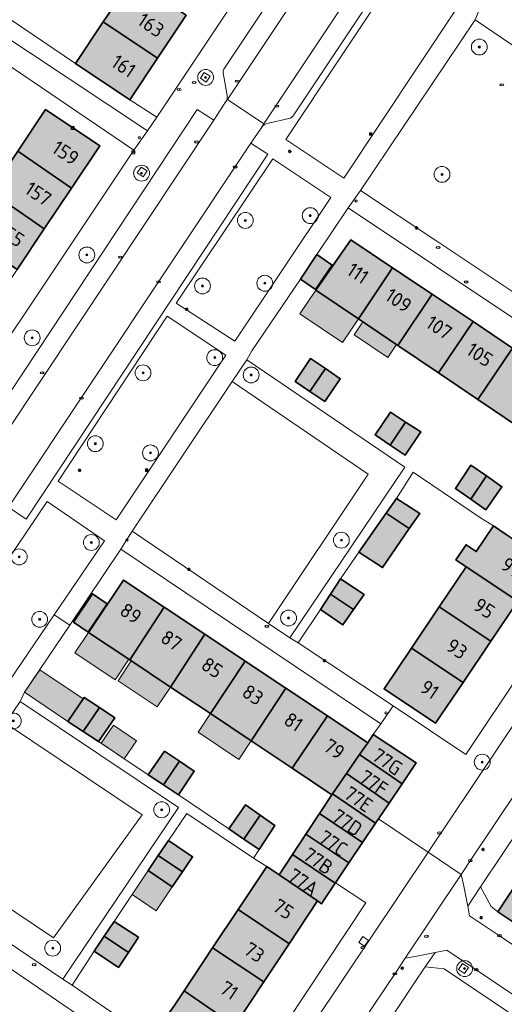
# Model space of a CAD drawing. Header units: metres. Extents: x 125349 to 128236, y 501602 to 503797.
# Tile 464 of 656: x 127087 to 127148, y 502502 to 502626. Entities that reach past the tile are written whole.
import ezdxf
from ezdxf.enums import TextEntityAlignment as Align

# ---------------------------------------------------------------- set-up
doc = ezdxf.new("R2010")
doc.units = ezdxf.units.M
doc.layers.get('0').update_dxf_attribs({"linetype": 'CONTINUOUS'})
for name, color, linetype, lineweight in [('B-WE-GR-BEPLANTING_CULTUUR_HEESTERS-GV', 90, 'CONTINUOUS', 18), ('B-WE-GR-BOOM-S-500', 90, 'CONTINUOUS', 18), ('B-WE-IE-MEUBILAIR-S', 7, 'CONTINUOUS', 18), ('B-WE-IE-MEUBILAIR_WEGMEUBILAIR-GV', 7, 'CONTINUOUS', 18), ('B-WE-OG-BEBOUWING-GV', 7, 'CONTINUOUS', 35), ('B-WE-OG-BEBOUWING-T18', 10, 'CONTINUOUS', 18), ('B-WE-OG-BEBOUWING_OVERBOUWING-GV', 7, 'CONTINUOUS', 18), ('B-WE-OG-TERREIN_BEGROEID-GV', 7, 'CONTINUOUS', 18), ('B-WE-OG-TERREIN_ERF-GV', 7, 'CONTINUOUS', 18), ('B-WE-VH-OPENVERHARDING-GV', 90, 'CONTINUOUS', 18), ('B-WE-VH-OPENVERHARDING_BETONSTRAATSTEEN-GV', 90, 'CONTINUOUS', 18)]:
    doc.layers.add(name, color=color, linetype=linetype, lineweight=lineweight)
doc.layers.add('B-WE-OG-BEBOUWING-V', color=7, linetype='CONTINUOUS', lineweight=18, true_color=0xcc646e)
doc.layers.add('B-WE-OG-BEBOUWING_OVERBOUWING-V', color=7, linetype='CONTINUOUS', lineweight=18, true_color=0xcc646e)
doc.styles.add('NLCS-ISO', font='NLCS-ISO.ttf')
doc.styles.add('NLCS-ISO-M1000-T18', font='NLCS-ISO.ttf', dxfattribs={"height": 1.8})

# ---------------------------------------------------------------- blocks, each defined once
blk = doc.blocks.new('SIE-MEUBILAIR_BORD_INFORMATIE-SO')
h = blk.add_hatch(color=256)
h.dxf.hatch_style = 1
h.paths.add_polyline_path([(0.13, 0.2), (-0.33, 0.2), (-0.33, 0.08), (-0.13, 0.08), (-0.13, -0.65), (0.13, -0.65)])
h = blk.add_hatch(color=256)
h.dxf.hatch_style = 1
edge = h.paths.add_edge_path()
edge.add_arc((0, 0.5), 0.149, 0, 360)
for points in [[(-0.75, -0.75), (0.75, -0.75), (0.75, 0.75), (-0.75, 0.75)], [(0.13, 0.2), (-0.33, 0.2), (-0.33, 0.08), (-0.13, 0.08), (-0.13, -0.65), (0.13, -0.65)]]:
    blk.add_lwpolyline(points, close=True)
blk.add_circle((0, 0.5), 0.149)
blk = doc.blocks.new('SIE-MEUBILAIR_KAST_CAI-SO')
for points in [[(-1, 1), (1, 1), (1, 0.84), (-1, 0.84)], [(-1, 0.76), (1, 0.76), (1, -1), (-1, -1)]]:
    blk.add_lwpolyline(points, close=True)
at = {"style": 'NLCS-ISO'}
blk.add_text('cai', height=0.75, dxfattribs=at).set_placement((0, 0), align=Align.MIDDLE_CENTER)
blk = doc.blocks.new('SIE-MEUBILAIR_PAAL_LICHTMAST-SO')
for points in [[(-0.62, 0), (-1, 0)], [(-0.71, 0.71), (-0.44, 0.44)], [(0, 1), (0, 0.62)], [(0.44, 0.44), (0.71, 0.71)], [(1, 0), (0.62, 0)], [(-0.71, -0.71), (-0.44, -0.44)], [(0, -0.62), (0, -1)], [(0.44, -0.44), (0.71, -0.71)]]:
    blk.add_lwpolyline(points)
blk.add_circle((0, 0), 0.5)
blk = doc.blocks.new('SIE-MEUBILAIR_PAAL_AFSLUITPAAL-SO')
blk.add_circle((0, 0), 0.75)
at = {"style": 'NLCS-ISO'}
blk.add_text('af', height=0.75, dxfattribs=at).set_placement((0, 0.05), align=Align.MIDDLE_CENTER)
blk = doc.blocks.new('SIE-MEUBILAIR_PUT_RIOOLPUT-SO')
blk.add_ellipse((0, 0), major_axis=(1.25, 0), ratio=0.54)
at = {"style": 'NLCS-ISO'}
blk.add_text('ri', height=0.75, dxfattribs=at).set_placement((-0.04, 0.07), align=Align.MIDDLE_CENTER)
blk = doc.blocks.new('SIE-MEUBILAIR_PUT_KOLK-SO')
blk.add_ellipse((0, 0), major_axis=(1.25, 0), ratio=0.54)
at = {"style": 'NLCS-ISO'}
blk.add_text('klk', height=0.75, dxfattribs=at).set_placement((0.03, 0), align=Align.MIDDLE_CENTER)
blk = doc.blocks.new('SIE-MEUBILAIR_PUT_WATERLEIDINGPUT-SO')
blk.add_ellipse((0, 0), major_axis=(1.25, 0), ratio=0.54)
at = {"style": 'NLCS-ISO'}
blk.add_text('wl', height=0.75, dxfattribs=at).set_placement((-0.14, 0), align=Align.MIDDLE_CENTER)
blk = doc.blocks.new('SIE-MEUBILAIR_PUT_GASPUT-SO')
blk.add_ellipse((0, 0), major_axis=(1.25, 0), ratio=0.54)
at = {"style": 'NLCS-ISO'}
blk.add_text('gas ', height=0.75, dxfattribs=at).set_placement((0.53, 0.16), align=Align.MIDDLE_CENTER)
blk = doc.blocks.new('SIE-MEUBILAIR_PUT_BRANDKRAAN-SO')
blk.add_ellipse((0, 0), major_axis=(1.25, 0), ratio=0.54)
at = {"style": 'NLCS-ISO'}
blk.add_text('bk', height=0.75, dxfattribs=at).set_placement((0.03, 0), align=Align.MIDDLE_CENTER)
blk = doc.blocks.new('SGR-BOOM_01-SO')
at = {"linetype": 'ByBlock', "lineweight": 18}
h = blk.add_hatch(color=0, dxfattribs=at)
h.dxf.hatch_style = 1
edge = h.paths.add_edge_path()
edge.add_arc((0, 0), 0.25, 0, 360)
at = {"color": 0, "linetype": 'ByBlock', "lineweight": 18}
for radius in [2, 0.25]:
    blk.add_circle((0, 0), radius, dxfattribs=at)

msp = doc.modelspace()

# ---------------------------------------------------------------- hatches: boundary and pattern name
at = {"layer": 'B-WE-OG-BEBOUWING-V'}
for points in [[(127097.696, 502626.032), (127104.532, 502621.473), (127108.148, 502626.88), (127101.319, 502631.434)], [(127097.696, 502626.032), (127094.178, 502620.787), (127101.021, 502616.223), (127104.532, 502621.473)], [(127086.905, 502609.731), (127093.669, 502605.069), (127097.241, 502610.417), (127090.421, 502614.995)], [(127086.905, 502609.731), (127083.496, 502604.629), (127090.26, 502599.967), (127093.669, 502605.069)], [(127080.077, 502599.51), (127086.841, 502594.848), (127090.26, 502599.967), (127083.496, 502604.629)], [(127134.163, 502595.053), (127128.897, 502598.569), (127124.484, 502592.228), (127129.852, 502588.615)], [(127126.569, 502595.393), (127124.627, 502596.745), (127122.537, 502593.642), (127124.431, 502592.323)], [(127139.145, 502591.727), (127134.163, 502595.053), (127129.852, 502588.615), (127134.822, 502585.27)], [(127134.822, 502585.27), (127139.963, 502581.81), (127144.316, 502588.274), (127139.145, 502591.727)], [(127144.316, 502588.274), (127139.963, 502581.81), (127144.925, 502578.47), (127149.291, 502584.953)], [(127150.226, 502574.903), (127154.682, 502581.354), (127149.291, 502584.953), (127144.925, 502578.47)], [(127121.863, 502580.733), (127123.736, 502579.479), (127125.692, 502582.351), (127123.818, 502583.629)], [(127125.609, 502578.225), (127127.565, 502581.072), (127125.692, 502582.351), (127123.736, 502579.479)], [(127135.807, 502575.631), (127133.909, 502576.859), (127131.953, 502574.013), (127133.852, 502572.734)], [(127135.807, 502575.631), (127133.852, 502572.734), (127135.75, 502571.456), (127137.705, 502574.402)], [(127144.017, 502565.915), (127145.997, 502568.836), (127144.049, 502570.189), (127142.094, 502567.243)], [(127144.017, 502565.915), (127145.94, 502564.586), (127147.945, 502567.482), (127145.997, 502568.836)], [(127136.258, 502562.205), (127137.587, 502564.102), (127134.639, 502566.008), (127133.336, 502564.161)], [(127136.258, 502562.205), (127133.336, 502564.161), (127129.928, 502559.241), (127132.907, 502557.285)], [(127148.485, 502561.481), (127146.886, 502562.534), (127144.714, 502559.301), (127143.432, 502560.162), (127142.149, 502558.253), (127143.435, 502557.398), (127149.943, 502553.069), (127153.38, 502558.171)], [(127140.043, 502552.35), (127146.546, 502548.025), (127149.943, 502553.069), (127143.435, 502557.398)], [(127105.378, 502552.315), (127100.262, 502555.725), (127095.849, 502549.133), (127101.043, 502545.668)], [(127129.238, 502551.994), (127130.567, 502553.916), (127127.619, 502555.871), (127126.341, 502553.949)], [(127093.927, 502550.42), (127095.807, 502549.161), (127098.201, 502552.738), (127096.321, 502553.997)], [(127129.238, 502551.994), (127126.341, 502553.949), (127125.062, 502552.026), (127127.909, 502550.071)], [(127110.51, 502548.894), (127105.378, 502552.315), (127101.043, 502545.668), (127106.175, 502542.245)], [(127140.043, 502552.35), (127136.554, 502547.157), (127143.051, 502542.837), (127146.546, 502548.025)], [(127110.51, 502548.894), (127106.175, 502542.245), (127111.199, 502538.894), (127115.575, 502545.518)], [(127143.051, 502542.837), (127136.554, 502547.157), (127133.096, 502542.011), (127139.59, 502537.698)], [(127115.575, 502545.518), (127111.199, 502538.894), (127116.33, 502535.471), (127120.708, 502542.097)], [(127125.944, 502538.607), (127120.708, 502542.097), (127116.33, 502535.471), (127121.488, 502532.031)], [(127095.152, 502536.635), (127097.208, 502539.656), (127095.285, 502540.935), (127093.229, 502537.889)], [(127095.152, 502536.635), (127097.075, 502535.381), (127099.131, 502538.377), (127097.208, 502539.656)], [(127125.944, 502538.607), (127121.488, 502532.031), (127126.52, 502528.674), (127126.59, 502528.776), (127128.356, 502531.335), (127130.013, 502533.737), (127131.033, 502535.215)], [(127131.735, 502536.263), (127131.033, 502535.215), (127130.013, 502533.737), (127135.358, 502530.063), (127137.13, 502532.703)], [(127103.369, 502531.169), (127105.267, 502529.915), (127107.298, 502532.911), (127105.425, 502534.165)], [(127128.356, 502531.335), (127133.714, 502527.614), (127135.358, 502530.063), (127130.013, 502533.737)], [(127105.267, 502529.915), (127107.165, 502528.661), (127109.171, 502531.657), (127107.298, 502532.911)], [(127128.356, 502531.335), (127126.59, 502528.776), (127132.012, 502525.08), (127132.392, 502525.646), (127133.714, 502527.614)], [(127124.949, 502526.298), (127130.381, 502522.651), (127132.012, 502525.08), (127126.59, 502528.776), (127126.52, 502528.674)], [(127117.463, 502526.092), (127115.615, 502527.395), (127113.509, 502524.399), (127115.433, 502523.096)], [(127124.949, 502526.298), (127123.245, 502523.721), (127128.659, 502520.085), (127130.381, 502522.651)], [(127117.463, 502526.092), (127115.433, 502523.096), (127117.356, 502521.792), (127119.311, 502524.788)], [(127105.905, 502522.914), (127104.626, 502521.017), (127107.673, 502518.961), (127108.952, 502520.858)], [(127121.54, 502521.143), (127126.936, 502517.52), (127126.974, 502517.576), (127128.659, 502520.085), (127123.245, 502523.721)], [(127103.347, 502519.119), (127106.394, 502517.063), (127107.673, 502518.961), (127104.626, 502521.017)], [(127124.679, 502515.302), (127124.696, 502515.327), (127125.195, 502514.926), (127125.429, 502515.275), (127126.936, 502517.52), (127121.54, 502521.143), (127119.85, 502518.587)], [(127118.302, 502519.64), (127114.7, 502514.227), (127114.701, 502514.226), (127121.082, 502509.925), (127121.114, 502509.903), (127124.679, 502515.302), (127119.85, 502518.587)], [(127153.677, 502517.583), (127152.258, 502518.523), (127151.01, 502519.326), (127147.449, 502513.933), (127150.092, 502512.154)], [(127117.934, 502505.088), (127121.114, 502509.903), (127121.082, 502509.925), (127114.701, 502514.226), (127114.7, 502514.227), (127111.477, 502509.384)], [(127097.806, 502510.855), (127100.878, 502508.824), (127102.132, 502510.721), (127099.085, 502512.727)], [(127097.806, 502510.855), (127096.527, 502508.982), (127099.624, 502506.926), (127100.878, 502508.824)], [(127117.934, 502505.088), (127111.477, 502509.384), (127107.878, 502503.975), (127113.697, 502500), (127114.258, 502499.617), (127114.52, 502500), (127116.147, 502502.381)], [(127114.258, 502499.617), (127113.697, 502500), (127107.878, 502503.975), (127106.794, 502502.346), (127105.148, 502500), (127104.338, 502498.847), (127110.783, 502494.533)]]:
    msp.add_hatch(color=256, dxfattribs=at).paths.add_polyline_path(points)
at = {"layer": 'B-WE-OG-BEBOUWING_OVERBOUWING-V'}
for points in [[(127124.484, 502592.228), (127122.473, 502589.24), (127127.841, 502585.627), (127129.852, 502588.615)], [(127134.657, 502585.381), (127130.422, 502588.231), (127129.322, 502586.597), (127133.557, 502583.747)], [(127095.849, 502549.133), (127094.127, 502546.551), (127099.208, 502543.161), (127100.93, 502545.743)], [(127101.222, 502545.549), (127099.551, 502543.044), (127104.504, 502539.74), (127106.175, 502542.245)], [(127089.679, 502544.424), (127087.77, 502541.59), (127093.229, 502537.889), (127095.173, 502540.769)], [(127111.199, 502538.894), (127109.635, 502536.549), (127114.766, 502533.126), (127116.33, 502535.471)], [(127098.979, 502537.456), (127097.42, 502535.188), (127100.325, 502533.206), (127101.878, 502535.464)], [(127106.394, 502517.063), (127103.347, 502519.119), (127101.333, 502516.098), (127104.363, 502514.054)]]:
    msp.add_hatch(color=256, dxfattribs=at).paths.add_polyline_path(points)

# ---------------------------------------------------------------- linework, layer by layer
at = {"layer": 'B-WE-GR-BEPLANTING_CULTUUR_HEESTERS-GV', "flags": 128}
for points in [[(127084.542, 502627.296), (127083.366, 502625.516), (127103.276, 502612.318), (127104.425, 502614.019), (127101.021, 502616.223), (127094.178, 502620.787)], [(127118.537, 502550.239), (127121.222, 502548.423), (127135.706, 502569.946), (127115.788, 502583.484), (127113.95, 502580.731), (127131.092, 502569.075)], [(127085.369, 502537.69), (127102.61, 502526.132), (127091.433, 502510.666), (127074.712, 502521.87), (127072.688, 502518.865), (127092.605, 502505.427), (127107.189, 502527.05), (127087.221, 502540.439)]]:
    msp.add_lwpolyline(points, close=True, dxfattribs=at)
at = {"layer": 'B-WE-IE-MEUBILAIR_WEGMEUBILAIR-GV', "flags": 128}
for points in [[(127111.169, 502619.188), (127110.428, 502619.68), (127109.936, 502618.939), (127110.677, 502618.447)], [(127103.211, 502607.259), (127102.461, 502607.752), (127101.968, 502607.002), (127102.718, 502606.509)], [(127129.897, 502510.084), (127130.638, 502509.583), (127131.139, 502510.324), (127130.398, 502510.825)], [(127142.97, 502507.42), (127142.466, 502506.669), (127143.217, 502506.165), (127143.721, 502506.916)]]:
    msp.add_lwpolyline(points, close=True, dxfattribs=at)
at = {"layer": 'B-WE-OG-BEBOUWING-GV', "flags": 128}
for points in [[(127097.696, 502626.032), (127104.532, 502621.473), (127108.148, 502626.88), (127101.319, 502631.434)], [(127097.696, 502626.032), (127094.178, 502620.787), (127101.021, 502616.223), (127104.532, 502621.473)], [(127086.905, 502609.731), (127093.669, 502605.069), (127097.241, 502610.417), (127090.421, 502614.995)], [(127086.905, 502609.731), (127083.496, 502604.629), (127090.26, 502599.967), (127093.669, 502605.069)], [(127080.077, 502599.51), (127086.841, 502594.848), (127090.26, 502599.967), (127083.496, 502604.629)], [(127134.163, 502595.053), (127128.897, 502598.569), (127124.484, 502592.228), (127129.852, 502588.615)], [(127126.569, 502595.393), (127124.627, 502596.745), (127122.537, 502593.642), (127124.431, 502592.323)], [(127139.145, 502591.727), (127134.163, 502595.053), (127129.852, 502588.615), (127134.822, 502585.27)], [(127134.822, 502585.27), (127139.963, 502581.81), (127144.316, 502588.274), (127139.145, 502591.727)], [(127144.316, 502588.274), (127139.963, 502581.81), (127144.925, 502578.47), (127149.291, 502584.953)], [(127150.226, 502574.903), (127154.682, 502581.354), (127149.291, 502584.953), (127144.925, 502578.47)], [(127121.863, 502580.733), (127123.736, 502579.479), (127125.692, 502582.351), (127123.818, 502583.629)], [(127125.609, 502578.225), (127127.565, 502581.072), (127125.692, 502582.351), (127123.736, 502579.479)], [(127135.807, 502575.631), (127133.909, 502576.859), (127131.953, 502574.013), (127133.852, 502572.734)], [(127135.807, 502575.631), (127133.852, 502572.734), (127135.75, 502571.456), (127137.705, 502574.402)], [(127144.017, 502565.915), (127145.997, 502568.836), (127144.049, 502570.189), (127142.094, 502567.243)], [(127144.017, 502565.915), (127145.94, 502564.586), (127147.945, 502567.482), (127145.997, 502568.836)], [(127136.258, 502562.205), (127137.587, 502564.102), (127134.639, 502566.008), (127133.336, 502564.161)], [(127136.258, 502562.205), (127133.336, 502564.161), (127129.928, 502559.241), (127132.907, 502557.285)], [(127148.485, 502561.481), (127146.886, 502562.534), (127144.714, 502559.301), (127143.432, 502560.162), (127142.149, 502558.253), (127143.435, 502557.398), (127149.943, 502553.069), (127153.38, 502558.171)], [(127140.043, 502552.35), (127146.546, 502548.025), (127149.943, 502553.069), (127143.435, 502557.398)], [(127105.378, 502552.315), (127100.262, 502555.725), (127095.849, 502549.133), (127101.043, 502545.668)], [(127129.238, 502551.994), (127130.567, 502553.916), (127127.619, 502555.871), (127126.341, 502553.949)], [(127093.927, 502550.42), (127095.807, 502549.161), (127098.201, 502552.738), (127096.321, 502553.997)], [(127129.238, 502551.994), (127126.341, 502553.949), (127125.062, 502552.026), (127127.909, 502550.071)], [(127110.51, 502548.894), (127105.378, 502552.315), (127101.043, 502545.668), (127106.175, 502542.245)], [(127140.043, 502552.35), (127136.554, 502547.157), (127143.051, 502542.837), (127146.546, 502548.025)], [(127110.51, 502548.894), (127106.175, 502542.245), (127111.199, 502538.894), (127115.575, 502545.518)], [(127143.051, 502542.837), (127136.554, 502547.157), (127133.096, 502542.011), (127139.59, 502537.698)], [(127115.575, 502545.518), (127111.199, 502538.894), (127116.33, 502535.471), (127120.708, 502542.097)], [(127125.944, 502538.607), (127120.708, 502542.097), (127116.33, 502535.471), (127121.488, 502532.031)], [(127095.152, 502536.635), (127097.208, 502539.656), (127095.285, 502540.935), (127093.229, 502537.889)], [(127095.152, 502536.635), (127097.075, 502535.381), (127099.131, 502538.377), (127097.208, 502539.656)], [(127125.944, 502538.607), (127121.488, 502532.031), (127126.52, 502528.674), (127126.59, 502528.776), (127128.356, 502531.335), (127130.013, 502533.737), (127131.033, 502535.215)], [(127131.735, 502536.263), (127131.033, 502535.215), (127130.013, 502533.737), (127135.358, 502530.063), (127137.13, 502532.703)], [(127103.369, 502531.169), (127105.267, 502529.915), (127107.298, 502532.911), (127105.425, 502534.165)], [(127128.356, 502531.335), (127133.714, 502527.614), (127135.358, 502530.063), (127130.013, 502533.737)], [(127105.267, 502529.915), (127107.165, 502528.661), (127109.171, 502531.657), (127107.298, 502532.911)], [(127128.356, 502531.335), (127126.59, 502528.776), (127132.012, 502525.08), (127132.392, 502525.646), (127133.714, 502527.614)], [(127124.949, 502526.298), (127130.381, 502522.651), (127132.012, 502525.08), (127126.59, 502528.776), (127126.52, 502528.674)], [(127117.463, 502526.092), (127115.615, 502527.395), (127113.509, 502524.399), (127115.433, 502523.096)], [(127124.949, 502526.298), (127123.245, 502523.721), (127128.659, 502520.085), (127130.381, 502522.651)], [(127117.463, 502526.092), (127115.433, 502523.096), (127117.356, 502521.792), (127119.311, 502524.788)], [(127105.905, 502522.914), (127104.626, 502521.017), (127107.673, 502518.961), (127108.952, 502520.858)], [(127121.54, 502521.143), (127126.936, 502517.52), (127126.974, 502517.576), (127128.659, 502520.085), (127123.245, 502523.721)], [(127103.347, 502519.119), (127106.394, 502517.063), (127107.673, 502518.961), (127104.626, 502521.017)], [(127124.679, 502515.302), (127124.696, 502515.327), (127125.195, 502514.926), (127125.429, 502515.275), (127126.936, 502517.52), (127121.54, 502521.143), (127119.85, 502518.587)], [(127118.302, 502519.64), (127114.7, 502514.227), (127114.701, 502514.226), (127121.082, 502509.925), (127121.114, 502509.903), (127124.679, 502515.302), (127119.85, 502518.587)], [(127153.677, 502517.583), (127152.258, 502518.523), (127151.01, 502519.326), (127147.449, 502513.933), (127150.092, 502512.154)], [(127117.934, 502505.088), (127121.114, 502509.903), (127121.082, 502509.925), (127114.701, 502514.226), (127114.7, 502514.227), (127111.477, 502509.384)], [(127097.806, 502510.855), (127100.878, 502508.824), (127102.132, 502510.721), (127099.085, 502512.727)], [(127097.806, 502510.855), (127096.527, 502508.982), (127099.624, 502506.926), (127100.878, 502508.824)], [(127117.934, 502505.088), (127111.477, 502509.384), (127107.878, 502503.975), (127113.697, 502500), (127114.258, 502499.617), (127114.52, 502500), (127116.147, 502502.381)], [(127114.258, 502499.617), (127113.697, 502500), (127107.878, 502503.975), (127106.794, 502502.346), (127105.148, 502500), (127104.338, 502498.847), (127110.783, 502494.533)]]:
    msp.add_lwpolyline(points, close=True, dxfattribs=at)
at = {"layer": 'B-WE-OG-BEBOUWING_OVERBOUWING-GV', "flags": 128}
for points in [[(127124.484, 502592.228), (127122.473, 502589.24), (127127.841, 502585.627), (127129.852, 502588.615)], [(127134.657, 502585.381), (127130.422, 502588.231), (127129.322, 502586.597), (127133.557, 502583.747)], [(127095.849, 502549.133), (127094.127, 502546.551), (127099.208, 502543.161), (127100.93, 502545.743)], [(127101.222, 502545.549), (127099.551, 502543.044), (127104.504, 502539.74), (127106.175, 502542.245)], [(127089.679, 502544.424), (127087.77, 502541.59), (127093.229, 502537.889), (127095.173, 502540.769)], [(127111.199, 502538.894), (127109.635, 502536.549), (127114.766, 502533.126), (127116.33, 502535.471)], [(127098.979, 502537.456), (127097.42, 502535.188), (127100.325, 502533.206), (127101.878, 502535.464)], [(127106.394, 502517.063), (127103.347, 502519.119), (127101.333, 502516.098), (127104.363, 502514.054)]]:
    msp.add_lwpolyline(points, close=True, dxfattribs=at)
at = {"layer": 'B-WE-OG-TERREIN_BEGROEID-GV', "flags": 128}
for points in [[(127120.688, 502611.216), (127128.01, 502606.337), (127142.193, 502627.629), (127134.914, 502632.579)], [(127119.061, 502608.802), (127106.883, 502590.611), (127114.278, 502585.796), (127126.373, 502603.918)], [(127091.989, 502568.174), (127099.323, 502563.302), (127113.142, 502584.037), (127105.762, 502588.974)], [(127118.537, 502550.239), (127131.092, 502569.075), (127113.95, 502580.731), (127101.355, 502561.861)], [(127091.521, 502551.341), (127097.856, 502560.656), (127090.624, 502565.605), (127084.231, 502556.222), (127078.568, 502547.91), (127085.844, 502542.992)], [(127085.369, 502537.69), (127074.712, 502521.87), (127091.433, 502510.666), (127102.61, 502526.132)]]:
    msp.add_lwpolyline(points, close=True, dxfattribs=at)
msp.add_lwpolyline([(127151.99, 502617.295), (127153.882, 502619.996), (127144.555, 502626.28), (127130.122, 502604.807), (127139.73, 502598.413), (127150.089, 502591.519), (127156.649, 502601.154)], dxfattribs=at)
at = {"layer": 'B-WE-OG-TERREIN_ERF-GV', "flags": 128}
for points in [[(127108.148, 502626.88), (127104.532, 502621.473), (127101.021, 502616.223), (127104.425, 502614.019), (127134.239, 502658.709)], [(127157.679, 502646.186), (127145.054, 502627.431), (127144.555, 502626.28), (127153.882, 502619.996)], [(127084.542, 502627.296), (127094.178, 502620.787), (127097.696, 502626.032), (127101.319, 502631.434)], [(127072.393, 502566.237), (127101.56, 502609.884), (127081.642, 502623.372)], [(127161.352, 502580.724), (127128.573, 502602.605), (127124.627, 502596.745), (127126.569, 502595.393), (127124.431, 502592.323), (127122.537, 502593.642), (127116.437, 502584.585), (127115.788, 502583.484), (127135.706, 502569.946), (127121.222, 502548.423), (127122.273, 502547.824), (127125.062, 502552.026), (127126.341, 502553.949), (127127.619, 502555.871), (127129.928, 502559.241), (127133.336, 502564.161), (127134.639, 502566.008), (127136.757, 502569.297), (127145.264, 502563.552), (127146.886, 502562.534), (127148.485, 502561.481)], [(127150.226, 502574.903), (127144.925, 502578.47), (127139.963, 502581.81), (127134.822, 502585.27), (127129.852, 502588.615), (127124.484, 502592.228), (127128.897, 502598.569), (127134.163, 502595.053), (127139.145, 502591.727), (127144.316, 502588.274), (127149.291, 502584.953)], [(127149.943, 502553.069), (127146.546, 502548.025), (127143.051, 502542.837), (127139.59, 502537.698), (127133.096, 502542.011), (127136.554, 502547.157), (127140.043, 502552.35), (127143.435, 502557.398), (127142.149, 502558.253), (127143.432, 502560.162), (127144.714, 502559.301), (127146.886, 502562.534), (127145.264, 502563.552), (127136.757, 502569.297), (127134.639, 502566.008), (127137.587, 502564.102), (127136.258, 502562.205), (127132.907, 502557.285), (127129.928, 502559.241), (127127.619, 502555.871), (127130.567, 502553.916), (127129.238, 502551.994), (127127.909, 502550.071), (127125.062, 502552.026), (127122.273, 502547.824), (127134.217, 502539.856), (127143.391, 502533.736), (127157.775, 502555.259)], [(127105.148, 502500), (127106.794, 502502.346), (127107.878, 502503.975), (127111.477, 502509.384), (127114.7, 502514.227), (127118.302, 502519.64), (127116.647, 502520.706), (127108.24, 502526.301), (127105.905, 502522.914), (127108.952, 502520.858), (127107.673, 502518.961), (127106.394, 502517.063), (127103.347, 502519.119), (127099.085, 502512.727), (127102.132, 502510.721), (127100.878, 502508.824), (127099.624, 502506.926), (127096.527, 502508.982), (127093.756, 502504.678), (127100.621, 502500)], [(127120.797, 502500), (127130.777, 502515.055), (127126.974, 502517.576), (127126.936, 502517.52), (127125.429, 502515.275), (127125.195, 502514.926), (127124.696, 502515.327), (127124.679, 502515.302), (127121.114, 502509.903), (127117.934, 502505.088), (127116.147, 502502.381), (127114.52, 502500)], [(127095.919, 502500), (127071.289, 502516.763), (127060.174, 502500)], [(127150.724, 502500), (127140.679, 502506.729), (127138.289, 502507.002), (127136.788, 502504.8), (127133.617, 502500)]]:
    msp.add_lwpolyline(points, dxfattribs=at)
for points in [[(127080.013, 502584.625), (127076.594, 502579.506), (127073.182, 502574.4), (127069.634, 502569.088), (127062.814, 502573.667), (127066.418, 502579.062), (127069.829, 502584.169), (127073.248, 502589.287), (127076.674, 502594.415), (127074.204, 502596.118), (127077.607, 502601.213), (127080.077, 502599.51), (127083.496, 502604.629), (127086.905, 502609.731), (127090.421, 502614.995), (127097.241, 502610.417), (127093.669, 502605.069), (127090.26, 502599.967), (127086.841, 502594.848), (127083.438, 502589.753)], [(127123.736, 502579.479), (127121.863, 502580.733), (127123.818, 502583.629), (127125.692, 502582.351), (127127.565, 502581.072), (127125.609, 502578.225)], [(127133.852, 502572.734), (127131.953, 502574.013), (127133.909, 502576.859), (127135.807, 502575.631), (127137.705, 502574.402), (127135.75, 502571.456)], [(127144.017, 502565.915), (127142.094, 502567.243), (127144.049, 502570.189), (127145.997, 502568.836), (127147.945, 502567.482), (127145.94, 502564.586)], [(127101.043, 502545.668), (127095.849, 502549.133), (127100.262, 502555.725), (127105.378, 502552.315), (127110.51, 502548.894), (127115.575, 502545.518), (127120.708, 502542.097), (127125.944, 502538.607), (127131.033, 502535.215), (127131.735, 502536.263), (127132.685, 502537.628), (127099.906, 502559.609), (127093.462, 502550.041), (127087.77, 502541.59), (127093.229, 502537.889), (127095.285, 502540.935), (127097.208, 502539.656), (127099.131, 502538.377), (127097.075, 502535.381), (127103.369, 502531.169), (127105.425, 502534.165), (127107.298, 502532.911), (127109.171, 502531.657), (127107.165, 502528.661), (127113.509, 502524.399), (127115.615, 502527.395), (127117.463, 502526.092), (127119.311, 502524.788), (127117.356, 502521.792), (127116.647, 502520.706), (127118.302, 502519.64), (127119.85, 502518.587), (127121.54, 502521.143), (127123.245, 502523.721), (127124.949, 502526.298), (127126.52, 502528.674), (127121.488, 502532.031), (127116.33, 502535.471), (127111.199, 502538.894), (127106.175, 502542.245)], [(127093.927, 502550.42), (127096.321, 502553.997), (127098.201, 502552.738), (127095.807, 502549.161)], [(127145.26, 502517.062), (127146.605, 502514.599), (127147.449, 502513.933), (127151.01, 502519.326), (127152.258, 502518.523), (127155.842, 502523.898), (127159.205, 502528.942), (127162.555, 502533.965), (127165.961, 502539.073), (127169.343, 502544.145), (127172.769, 502549.283), (127171.57, 502550.086), (127168.646, 502552.044), (127166.43, 502548.768), (127152.332, 502527.654), (127148.075, 502521.278)], [(127099.085, 502512.727), (127103.347, 502519.119), (127104.626, 502521.017), (127105.905, 502522.914), (127108.24, 502526.301), (127116.647, 502520.706), (127117.356, 502521.792), (127115.433, 502523.096), (127113.509, 502524.399), (127107.165, 502528.661), (127105.267, 502529.915), (127103.369, 502531.169), (127097.075, 502535.381), (127095.152, 502536.635), (127093.229, 502537.889), (127087.77, 502541.59), (127087.221, 502540.439), (127107.189, 502527.05), (127092.605, 502505.427), (127093.756, 502504.678), (127096.527, 502508.982), (127097.806, 502510.855)]]:
    msp.add_lwpolyline(points, close=True, dxfattribs=at)
at = {"layer": 'B-WE-VH-OPENVERHARDING-GV', "flags": 128}
for points in [[(127134.239, 502658.709), (127104.425, 502614.019), (127103.276, 502612.318), (127101.56, 502609.884), (127072.393, 502566.237), (127071.444, 502564.786), (127074.756, 502562.568)], [(127113.159, 502615.991), (127113.34, 502616.262), (127139.989, 502656.222), (127140.217, 502656.563)], [(127136.2, 502655.096), (127112.905, 502620.093)], [(127130.122, 502604.807), (127144.555, 502626.28), (127145.054, 502627.431), (127157.679, 502646.186), (127155.545, 502647.618), (127143.344, 502629.291), (127136.029, 502634.244), (127148.204, 502652.544), (127145.406, 502654.422), (127144.59, 502653.185), (127144.54, 502653.11)], [(127145.121, 502649.449), (127121.706, 502614.309)], [(127113.314, 502616.744), (127112.806, 502619.622)], [(127079.643, 502565.215), (127081.108, 502567.849), (127079.141, 502569.154), (127109.52, 502614.986), (127111.641, 502613.668), (127113.159, 502615.991)], [(127121.105, 502613.851), (127118.511, 502613.277)], [(127117.587, 502612.661), (127116.303, 502610.774), (127118.428, 502609.363), (127087.974, 502563.407), (127085.745, 502564.895), (127085.679, 502564.796), (127084.068, 502562.059)], [(127128.573, 502602.605), (127130.122, 502604.807)], [(127084.107, 502557.571), (127083.513, 502556.703), (127084.231, 502556.222), (127090.624, 502565.605), (127097.856, 502560.656), (127091.521, 502551.341), (127093.462, 502550.041), (127099.906, 502559.609), (127101.355, 502561.861), (127113.95, 502580.731), (127115.788, 502583.484), (127116.437, 502584.585), (127122.537, 502593.642), (127124.627, 502596.745), (127128.573, 502602.605)], [(127085.369, 502537.69), (127087.221, 502540.439), (127087.77, 502541.59), (127093.462, 502550.041), (127091.521, 502551.341), (127085.844, 502542.992), (127078.568, 502547.91), (127084.231, 502556.222), (127083.513, 502556.703), (127063.92, 502528.071)]]:
    msp.add_lwpolyline(points, dxfattribs=at)
for points in [[(127144.59, 502653.185), (127139.989, 502656.222), (127113.34, 502616.262), (127117.937, 502613.187), (127144.54, 502653.11)], [(127120.688, 502611.216), (127134.914, 502632.579), (127142.193, 502627.629), (127128.01, 502606.337)], [(127113.34, 502616.262), (127113.159, 502615.991), (127111.641, 502613.668), (127081.108, 502567.849), (127079.643, 502565.215), (127084.068, 502562.059), (127085.679, 502564.796), (127085.745, 502564.895), (127116.303, 502610.774), (127117.587, 502612.661), (127117.937, 502613.187)], [(127081.108, 502567.849), (127111.641, 502613.668), (127109.52, 502614.986), (127079.141, 502569.154)], [(127087.974, 502563.407), (127118.428, 502609.363), (127116.303, 502610.774), (127085.745, 502564.895)], [(127119.061, 502608.802), (127126.373, 502603.918), (127114.278, 502585.796), (127106.883, 502590.611)], [(127091.989, 502568.174), (127105.762, 502588.974), (127113.142, 502584.037), (127099.323, 502563.302)]]:
    msp.add_lwpolyline(points, close=True, dxfattribs=at)
at = {"layer": 'B-WE-VH-OPENVERHARDING-GV'}
for points in [[(127112.806, 502619.622, -0.1336546), (127112.905, 502620.093)], [(127113.314, 502616.744, -0.1897929), (127113.159, 502615.991)], [(127121.706, 502614.309, -0.189784), (127121.105, 502613.851)], [(127118.511, 502613.277, 0.1948052), (127117.587, 502612.661)]]:
    msp.add_lwpolyline(points, format="xyb", dxfattribs=at)
at = {"layer": 'B-WE-VH-OPENVERHARDING_BETONSTRAATSTEEN-GV', "flags": 128}
for points in [[(127144.54, 502653.11), (127117.937, 502613.187), (127117.587, 502612.661)], [(127121.706, 502614.309), (127145.121, 502649.449)], [(127157.775, 502555.259), (127143.391, 502533.736), (127134.217, 502539.856), (127132.685, 502537.628), (127131.735, 502536.263), (127137.13, 502532.703), (127135.358, 502530.063), (127133.714, 502527.614), (127132.392, 502525.646), (127138.299, 502521.667), (127138.656, 502521.427), (127201.847, 502615.707)], [(127118.511, 502613.277), (127121.105, 502613.851)], [(127138.656, 502521.427), (127138.299, 502521.667), (127132.392, 502525.646), (127132.012, 502525.08), (127130.381, 502522.651), (127128.659, 502520.085), (127126.974, 502517.576), (127130.777, 502515.055), (127120.797, 502500)], [(127097.559, 502459.99), (127124.294, 502500), (127138.656, 502521.427)], [(127107.01, 502465.226), (127130.345, 502500), (127134.556, 502506.276), (127135.751, 502508.082), (127142.808, 502518.63), (127138.656, 502521.427)], [(127138.656, 502521.427), (127124.294, 502500)], [(127165.182, 502501.998), (127162.54, 502503.776), (127160.047, 502505.454), (127157.558, 502507.129), (127155.069, 502508.804), (127152.58, 502510.479), (127150.092, 502512.154), (127147.449, 502513.933), (127146.605, 502514.599), (127145.26, 502517.062), (127143.642, 502514.638), (127143.879, 502513.431), (127147.652, 502510.919), (127161.923, 502501.352)], [(127207.485, 502464.725), (127206.173, 502465.56), (127205.17, 502466.26), (127202.53, 502467.995), (127186.3, 502478.753), (127167.58, 502491.304), (127163.128, 502494.279), (127162.404, 502494.763), (127158.992, 502497.038), (127154.578, 502500), (127144.684, 502506.64), (127141.005, 502509.097), (127139.519, 502508.806), (127138.289, 502507.002), (127140.679, 502506.729), (127150.724, 502500), (127159.832, 502493.899), (127161.286, 502492.821), (127203.397, 502464.665), (127199.73, 502459.24), (127201.146, 502458.283), (127219.988, 502445.769), (127222.644, 502449.755)], [(127130.049, 502446.409), (127128.8, 502447.21), (127109.907, 502459.973), (127108.758, 502462.374), (127133.617, 502500), (127136.788, 502504.8), (127138.289, 502507.002), (127139.519, 502508.806), (127137.019, 502508.317), (127135.751, 502508.082), (127134.556, 502506.276), (127130.345, 502500)]]:
    msp.add_lwpolyline(points, dxfattribs=at)
for points in [[(127081.915, 502626.616), (127061.754, 502640.065), (127060.206, 502637.763), (127080.367, 502624.264), (127081.642, 502623.372), (127101.56, 502609.884), (127103.276, 502612.318), (127083.366, 502625.516)], [(127138.656, 502521.427), (127142.808, 502518.63), (127144.114, 502520.584), (127167.806, 502555.973), (127169.099, 502557.921), (127174.391, 502565.736), (127176.151, 502568.335), (127177.453, 502570.309), (127206.097, 502612.996), (127201.847, 502615.707)], [(127151.09, 502590.669), (127150.089, 502591.519), (127139.73, 502598.413), (127130.122, 502604.807), (127128.573, 502602.605), (127161.352, 502580.724), (127162.807, 502582.741)], [(127132.685, 502537.628), (127134.217, 502539.856), (127122.273, 502547.824), (127121.222, 502548.423), (127118.537, 502550.239), (127101.355, 502561.861), (127099.906, 502559.609)], [(127173.135, 502558.679), (127170.384, 502558.145), (127169.099, 502557.921), (127167.806, 502555.973), (127144.114, 502520.584), (127142.808, 502518.63), (127143.106, 502517.364), (127143.642, 502514.638), (127145.26, 502517.062), (127148.075, 502521.278), (127152.332, 502527.654), (127166.43, 502548.768), (127168.646, 502552.044), (127171.485, 502556.24)], [(127105.652, 502496.631), (127100.621, 502500), (127093.756, 502504.678), (127092.605, 502505.427), (127072.688, 502518.865), (127071.289, 502516.763), (127095.919, 502500), (127104.074, 502494.532)], [(127142.808, 502518.63), (127135.751, 502508.082), (127137.019, 502508.317), (127139.519, 502508.806), (127141.005, 502509.097), (127144.684, 502506.64), (127154.578, 502500), (127158.992, 502497.038), (127162.404, 502494.763), (127163.128, 502494.279), (127166.017, 502498.592), (127165.288, 502499.079), (127163.925, 502500), (127161.923, 502501.352), (127147.652, 502510.919), (127143.879, 502513.431), (127143.642, 502514.638), (127143.106, 502517.364)]]:
    msp.add_lwpolyline(points, close=True, dxfattribs=at)
at = {"layer": 'B-WE-VH-OPENVERHARDING_BETONSTRAATSTEEN-GV'}
for points in [[(127121.105, 502613.851, 0.189784), (127121.706, 502614.309)], [(127117.587, 502612.661, -0.1948052), (127118.511, 502613.277)]]:
    msp.add_lwpolyline(points, format="xyb", dxfattribs=at)

# ---------------------------------------------------------------- block references
at = {"layer": 'B-WE-GR-BOOM-S-500', "xscale": 0.5, "yscale": 0.5, "zscale": 0.5}
for p in [(127145.096, 502622.868), (127110.595, 502619.041), (127102.524, 502606.981), (127140.398, 502606.825), (127115.6, 502601.026), (127123.786, 502601.628), (127095.623, 502596.677), (127110.199, 502592.767), (127118.055, 502593.11), (127088.737, 502586.233), (127111.743, 502583.743), (127102.706, 502581.826), (127116.34, 502581.556), (127096.692, 502572.9), (127103.644, 502571.736), (127096.192, 502560.446), (127127.708, 502560.748), (127087.099, 502558.639), (127089.677, 502550.773), (127121.055, 502550.943), (127086.353, 502537.974), (127145.468, 502532.784), (127105.052, 502526.787), (127091.32, 502509.344), (127143.244, 502506.776)]:
    msp.add_blockref('SGR-BOOM_01-SO', p, dxfattribs=at)
at = {"layer": 'B-WE-IE-MEUBILAIR-S', "xscale": 0.2, "yscale": 0.2, "zscale": 0.2}
for name, p in [('SIE-MEUBILAIR_PUT_RIOOLPUT-SO', (127109.143, 502618.399)), ('SIE-MEUBILAIR_PUT_KOLK-SO', (127114.591, 502618.563)), ('SIE-MEUBILAIR_PUT_GASPUT-SO', (127147.952, 502618.113)), ('SIE-MEUBILAIR_PUT_BRANDKRAAN-SO', (127107.275, 502617.523)), ('SIE-MEUBILAIR_PUT_KOLK-SO', (127119.56, 502615.42)), ('SIE-MEUBILAIR_KAST_CAI-SO', (127093.845, 502612.676)), ('SIE-MEUBILAIR_BORD_INFORMATIE-SO', (127131.401, 502611.918)), ('SIE-MEUBILAIR_PAAL_AFSLUITPAAL-SO', (127102.25, 502611.461)), ('SIE-MEUBILAIR_PUT_KOLK-SO', (127109.437, 502610.898)), ('SIE-MEUBILAIR_KAST_CAI-SO', (127101.48, 502609.602)), ('SIE-MEUBILAIR_PAAL_LICHTMAST-SO', (127121.205, 502609.718)), ('SIE-MEUBILAIR_PUT_KOLK-SO', (127114.332, 502607.747)), ('SIE-MEUBILAIR_PAAL_AFSLUITPAAL-SO', (127129.553, 502603.465)), ('SIE-MEUBILAIR_PAAL_LICHTMAST-SO', (127137.19, 502600.086)), ('SIE-MEUBILAIR_PUT_RIOOLPUT-SO', (127139.915, 502597.607)), ('SIE-MEUBILAIR_PUT_KOLK-SO', (127099.81, 502596.393)), ('SIE-MEUBILAIR_PUT_KOLK-SO', (127104.641, 502593.295)), ('SIE-MEUBILAIR_PUT_WATERLEIDINGPUT-SO', (127143.438, 502593.258)), ('SIE-MEUBILAIR_PAAL_LICHTMAST-SO', (127108.209, 502589.825)), ('SIE-MEUBILAIR_PUT_KOLK-SO', (127089.994, 502581.828)), ('SIE-MEUBILAIR_PUT_KOLK-SO', (127094.963, 502578.63)), ('SIE-MEUBILAIR_PAAL_LICHTMAST-SO', (127094.705, 502569.553)), ('SIE-MEUBILAIR_BORD_INFORMATIE-SO', (127103.161, 502569.562)), ('SIE-MEUBILAIR_PAAL_AFSLUITPAAL-SO', (127100.699, 502560.784)), ('SIE-MEUBILAIR_PAAL_LICHTMAST-SO', (127108.48, 502557.076)), ('SIE-MEUBILAIR_PUT_RIOOLPUT-SO', (127118.313, 502549.903)), ('SIE-MEUBILAIR_PAAL_LICHTMAST-SO', (127125.582, 502545.566)), ('SIE-MEUBILAIR_PAAL_AFSLUITPAAL-SO', (127133.337, 502538.987)), ('SIE-MEUBILAIR_PUT_KOLK-SO', (127140.061, 502523.859)), ('SIE-MEUBILAIR_PAAL_LICHTMAST-SO', (127145.563, 502521.782)), ('SIE-MEUBILAIR_PUT_KOLK-SO', (127143.966, 502520.38)), ('SIE-MEUBILAIR_PAAL_LICHTMAST-SO', (127145.332, 502513.189)), ('SIE-MEUBILAIR_PUT_RIOOLPUT-SO', (127138.426, 502510.85)), ('SIE-MEUBILAIR_PUT_KOLK-SO', (127147.652, 502510.919)), ('SIE-MEUBILAIR_PUT_KOLK-SO', (127130.42, 502509.416)), ('SIE-MEUBILAIR_PUT_RIOOLPUT-SO', (127088.976, 502507.266)), ('SIE-MEUBILAIR_PAAL_LICHTMAST-SO', (127135.378, 502506.832)), ('SIE-MEUBILAIR_PUT_KOLK-SO', (127144.684, 502506.64)), ('SIE-MEUBILAIR_PUT_KOLK-SO', (127134.45, 502506.119))]:
    msp.add_blockref(name, p, dxfattribs=at)

# ---------------------------------------------------------------- texts
at = {"layer": 'B-WE-OG-BEBOUWING-T18', "style": 'NLCS-ISO-M1000-T18'}
for s, rotation, p in [('163', 326.2, (127103.699, 502625.624)), ('161', 326.2, (127100.251, 502620.469)), ('159', 326.2, (127092.943, 502609.525)), ('157', 326.2, (127089.496, 502604.376)), ('155', 326.2, (127086.048, 502599.226)), ('111', 326.3, (127129.791, 502594.365)), ('109', 326.2, (127134.911, 502590.946)), ('107', 326.3, (127140.031, 502587.528)), ('105', 326.3, (127145.151, 502584.11)), ('97', 326, (127149.168, 502557.288)), ('95', 326.1, (127145.721, 502552.17)), ('89', 326.3, (127101.162, 502551.52)), ('87', 326.3, (127106.291, 502548.101)), ('93', 326, (127142.273, 502547.051)), ('85', 326.3, (127111.419, 502544.683)), ('83', 326.3, (127116.548, 502541.265)), ('91', 326.1, (127138.826, 502541.933)), ('81', 326.3, (127121.676, 502537.846)), ('79', 326.3, (127126.805, 502534.428)), ('77G', 325.5, (127133.49, 502532.828)), ('77F', 325.5, (127131.793, 502530.162)), ('77E', 325.5, (127129.857, 502528.1)), ('77D', 325.5, (127128.43, 502525.165)), ('77C', 325.5, (127126.672, 502522.561)), ('77B', 325.5, (127124.792, 502520.317)), ('77A', 325.5, (127122.904, 502517.666)), ('75', 326.2, (127120.379, 502514.272)), ('73', 326.2, (127116.732, 502508.824)), ('71', 326.2, (127113.547, 502504.031))]:
    msp.add_text(s, height=1.8, rotation=rotation, dxfattribs=at).set_placement(p, align=Align.MIDDLE)

doc.saveas('drawing.dxf')
